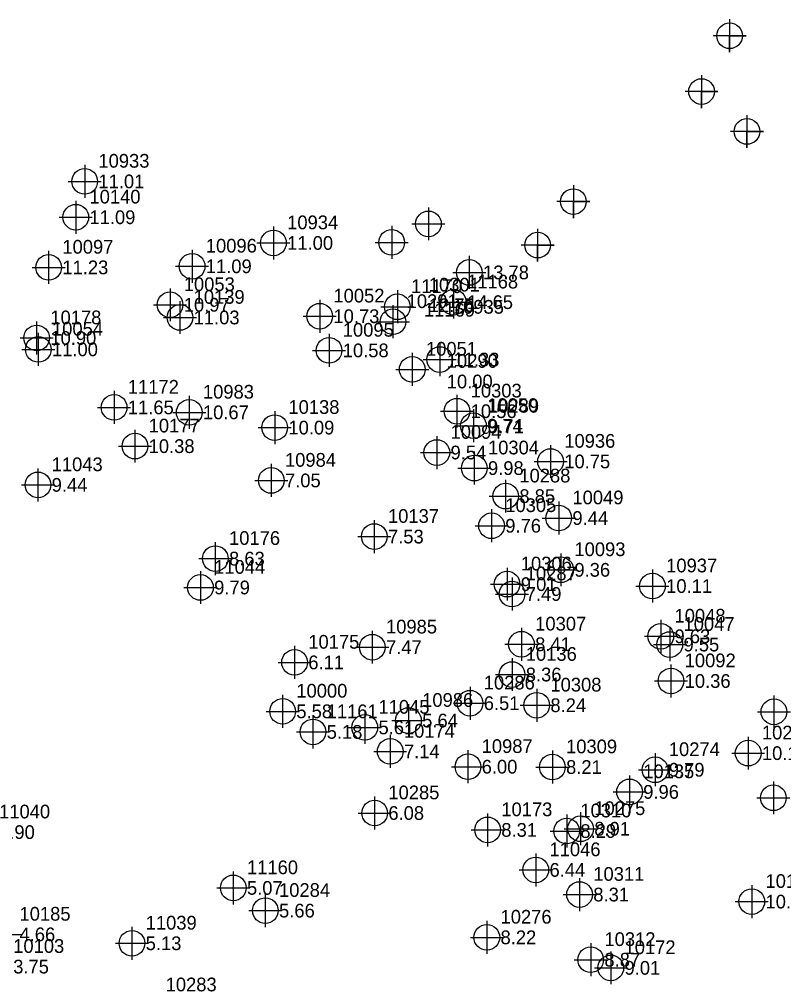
# Model space of a CAD drawing. Extents: x 2062781 to 2066835, y 358981 to 366501.
# Drawn here: x 2063658.6 to 2063797.9, y 362568.2 to 362744.3 of the extents above; entities that cross this region are included whole.
import ezdxf

# ---------------------------------------------------------------- set-up
doc = ezdxf.new("R2010")
doc.units = 0
for name, color, linetype in [('COGO Default Point Elevation', 7, 'Continuous'), ('COGO Default Point Number', 7, 'Continuous'), ('Exist DTM Regular Point CELL', 7, 'Continuous'), ('Exist DTM Regular Point Underwater CELL', 7, 'Continuous')]:
    doc.layers.add(name, color=color, linetype=linetype)

msp = doc.modelspace()

# ---------------------------------------------------------------- linework, layer by layer
at = {"layer": 'Exist DTM Regular Point CELL'}
for points in [[(2063788.04, 362744.35), (2063788.04, 362738.35), (2063788.04, 362741.35), (2063791.04, 362741.35), (2063785.04, 362741.35)], [(2063782.92, 362734.18), (2063782.92, 362728.18), (2063782.92, 362731.18), (2063785.92, 362731.18), (2063779.92, 362731.18)], [(2063791.2, 362726.91), (2063791.2, 362720.91), (2063791.2, 362723.91), (2063794.2, 362723.91), (2063788.2, 362723.91)], [(2063759.57, 362714.13), (2063759.57, 362708.13), (2063759.57, 362711.13), (2063762.57, 362711.13), (2063756.57, 362711.13)]]:
    msp.add_lwpolyline(points, dxfattribs=at)
for centre in [(2063788.04, 362741.35), (2063782.92, 362731.18), (2063791.2, 362723.91), (2063759.57, 362711.13)]:
    msp.add_circle(centre, 2.34, dxfattribs=at)
at = {"layer": 'Exist DTM Regular Point Underwater CELL'}
for points in [[(2063670.53, 362717.81), (2063670.53, 362714.81)], [(2063667.53, 362714.81), (2063670.53, 362714.81)], [(2063670.53, 362714.81), (2063673.53, 362714.81)], [(2063670.53, 362714.81), (2063670.53, 362711.81)], [(2063668.9, 362711.28), (2063668.9, 362708.28)], [(2063733.16, 362710.07), (2063733.16, 362707.07)], [(2063665.9, 362708.28), (2063668.9, 362708.28)], [(2063668.9, 362708.28), (2063671.9, 362708.28)], [(2063668.9, 362708.28), (2063668.9, 362705.28)], [(2063730.16, 362707.07), (2063733.16, 362707.07)], [(2063733.16, 362707.07), (2063736.16, 362707.07)], [(2063733.16, 362707.07), (2063733.16, 362704.07)], [(2063704.92, 362706.59), (2063704.92, 362703.59)], [(2063726.47, 362706.7), (2063726.47, 362703.7)], [(2063753.06, 362706.19), (2063753.06, 362700.19), (2063753.06, 362703.19), (2063756.06, 362703.19), (2063750.06, 362703.19)], [(2063701.92, 362703.59), (2063704.92, 362703.59)], [(2063704.92, 362703.59), (2063707.92, 362703.59)], [(2063704.92, 362703.59), (2063704.92, 362700.59)], [(2063723.47, 362703.7), (2063726.47, 362703.7)], [(2063726.47, 362703.7), (2063729.47, 362703.7)], [(2063726.47, 362703.7), (2063726.47, 362700.7)], [(2063663.96, 362702.14), (2063663.96, 362699.14)], [(2063690.1, 362702.34), (2063690.1, 362699.34)], [(2063740.61, 362701.22), (2063740.61, 362698.22)], [(2063660.96, 362699.14), (2063663.96, 362699.14)], [(2063663.96, 362699.14), (2063666.96, 362699.14)], [(2063663.96, 362699.14), (2063663.96, 362696.14)], [(2063687.1, 362699.34), (2063690.1, 362699.34)], [(2063690.1, 362699.34), (2063693.1, 362699.34)], [(2063690.1, 362699.34), (2063690.1, 362696.34)], [(2063737.61, 362698.22), (2063740.61, 362698.22)], [(2063740.61, 362698.22), (2063743.61, 362698.22)], [(2063740.61, 362698.22), (2063740.61, 362695.22)], [(2063686.08, 362695.32), (2063686.08, 362692.32)], [(2063727.5, 362694.96), (2063727.5, 362691.96)], [(2063737.7, 362695.8), (2063737.7, 362692.8)], [(2063687.88, 362693.01), (2063687.88, 362690.01)], [(2063713.35, 362693.24), (2063713.35, 362690.24)], [(2063734.7, 362692.8), (2063737.7, 362692.8)], [(2063737.7, 362692.8), (2063740.7, 362692.8)], [(2063737.7, 362692.8), (2063737.7, 362689.8)], [(2063683.08, 362692.32), (2063686.08, 362692.32)], [(2063686.08, 362692.32), (2063689.08, 362692.32)], [(2063686.08, 362692.32), (2063686.08, 362689.32)], [(2063724.5, 362691.96), (2063727.5, 362691.96)], [(2063726.69, 362692.23), (2063726.69, 362689.23)], [(2063727.5, 362691.96), (2063730.5, 362691.96)], [(2063727.5, 362691.96), (2063727.5, 362688.96)], [(2063661.77, 362689.27), (2063661.77, 362686.27)], [(2063684.88, 362690.01), (2063687.88, 362690.01)], [(2063687.88, 362690.01), (2063690.88, 362690.01)], [(2063687.88, 362690.01), (2063687.88, 362687.01)], [(2063710.35, 362690.24), (2063713.35, 362690.24)], [(2063713.35, 362690.24), (2063716.35, 362690.24)], [(2063713.35, 362690.24), (2063713.35, 362687.24)], [(2063723.69, 362689.23), (2063726.69, 362689.23)], [(2063726.69, 362689.23), (2063729.69, 362689.23)], [(2063726.69, 362689.23), (2063726.69, 362686.23)], [(2063658.77, 362686.27), (2063661.77, 362686.27)], [(2063661.77, 362686.27), (2063664.77, 362686.27)], [(2063661.77, 362686.27), (2063661.77, 362683.27)], [(2063662.07, 362687.2), (2063662.07, 362684.2)], [(2063715.05, 362687.01), (2063715.05, 362684.01)], [(2063659.07, 362684.2), (2063662.07, 362684.2)], [(2063662.07, 362684.2), (2063665.07, 362684.2)], [(2063662.07, 362684.2), (2063662.07, 362681.2)], [(2063712.05, 362684.01), (2063715.05, 362684.01)], [(2063715.05, 362684.01), (2063718.05, 362684.01)], [(2063715.05, 362684.01), (2063715.05, 362681.01)], [(2063735.22, 362685.34), (2063735.22, 362682.34)], [(2063730.21, 362683.55), (2063730.21, 362680.55)], [(2063732.22, 362682.34), (2063735.22, 362682.34)], [(2063735.22, 362682.34), (2063738.22, 362682.34)], [(2063735.22, 362682.34), (2063735.22, 362679.34)], [(2063727.21, 362680.55), (2063730.21, 362680.55)], [(2063730.21, 362680.55), (2063733.21, 362680.55)], [(2063730.21, 362680.55), (2063730.21, 362677.55)], [(2063675.89, 362676.62), (2063675.89, 362673.62)], [(2063689.57, 362675.72), (2063689.57, 362672.72)], [(2063738.36, 362675.93), (2063738.36, 362672.93)], [(2063672.89, 362673.62), (2063675.89, 362673.62)], [(2063675.89, 362673.62), (2063678.89, 362673.62)], [(2063675.89, 362673.62), (2063675.89, 362670.62)], [(2063686.57, 362672.72), (2063689.57, 362672.72)], [(2063689.57, 362672.72), (2063692.57, 362672.72)], [(2063689.57, 362672.72), (2063689.57, 362669.72)], [(2063705.15, 362672.94), (2063705.15, 362669.94)], [(2063735.36, 362672.93), (2063738.36, 362672.93)], [(2063738.36, 362672.93), (2063741.36, 362672.93)], [(2063738.36, 362672.93), (2063738.36, 362669.93)], [(2063741.36, 362673.28), (2063741.36, 362670.28)], [(2063702.15, 362669.94), (2063705.15, 362669.94)], [(2063705.15, 362669.94), (2063708.15, 362669.94)], [(2063705.15, 362669.94), (2063705.15, 362666.94)], [(2063738.36, 362670.28), (2063741.36, 362670.28)], [(2063741.36, 362670.28), (2063744.36, 362670.28)], [(2063741.36, 362670.28), (2063741.36, 362667.28)], [(2063679.68, 362669.56), (2063679.68, 362666.56)], [(2063734.69, 362668.39), (2063734.69, 362665.39)], [(2063676.68, 362666.56), (2063679.68, 362666.56)], [(2063679.68, 362666.56), (2063682.68, 362666.56)], [(2063679.68, 362666.56), (2063679.68, 362663.56)], [(2063755.41, 362666.76), (2063755.41, 362663.76)], [(2063731.69, 362665.39), (2063734.69, 362665.39)], [(2063734.69, 362665.39), (2063737.69, 362665.39)], [(2063734.69, 362665.39), (2063734.69, 362662.39)], [(2063741.51, 362665.56), (2063741.51, 362662.56)], [(2063704.52, 362663.31), (2063704.52, 362660.31)], [(2063752.41, 362663.76), (2063755.41, 362663.76)], [(2063755.41, 362663.76), (2063758.41, 362663.76)], [(2063755.41, 362663.76), (2063755.41, 362660.76)], [(2063662.01, 362662.5), (2063662.01, 362659.5)], [(2063738.51, 362662.56), (2063741.51, 362662.56)], [(2063741.51, 362662.56), (2063744.51, 362662.56)], [(2063741.51, 362662.56), (2063741.51, 362659.56)], [(2063659.01, 362659.5), (2063662.01, 362659.5)], [(2063662.01, 362659.5), (2063665.01, 362659.5)], [(2063662.01, 362659.5), (2063662.01, 362656.5)], [(2063701.52, 362660.31), (2063704.52, 362660.31)], [(2063704.52, 362660.31), (2063707.52, 362660.31)], [(2063704.52, 362660.31), (2063704.52, 362657.31)], [(2063747.23, 362660.45), (2063747.23, 362657.45)], [(2063744.23, 362657.45), (2063747.23, 362657.45)], [(2063747.23, 362657.45), (2063750.23, 362657.45)], [(2063747.23, 362657.45), (2063747.23, 362654.45)], [(2063756.9, 362656.46), (2063756.9, 362653.46)], [(2063744.66, 362655.05), (2063744.66, 362652.05)], [(2063723.29, 362653.08), (2063723.29, 362650.08)], [(2063753.9, 362653.46), (2063756.9, 362653.46)], [(2063756.9, 362653.46), (2063759.9, 362653.46)], [(2063756.9, 362653.46), (2063756.9, 362650.46)], [(2063741.66, 362652.05), (2063744.66, 362652.05)], [(2063744.66, 362652.05), (2063747.66, 362652.05)], [(2063744.66, 362652.05), (2063744.66, 362649.05)], [(2063694.33, 362649.06), (2063694.33, 362646.06)], [(2063720.29, 362650.08), (2063723.29, 362650.08)], [(2063723.29, 362650.08), (2063726.29, 362650.08)], [(2063723.29, 362650.08), (2063723.29, 362647.08)], [(2063757.26, 362647.02), (2063757.26, 362644.02)], [(2063691.33, 362646.06), (2063694.33, 362646.06)], [(2063694.33, 362646.06), (2063697.33, 362646.06)], [(2063694.33, 362646.06), (2063694.33, 362643.06)], [(2063691.62, 362643.8), (2063691.62, 362640.8)], [(2063747.49, 362644.41), (2063747.49, 362641.41)], [(2063754.26, 362644.02), (2063757.26, 362644.02)], [(2063757.26, 362644.02), (2063760.26, 362644.02)], [(2063757.26, 362644.02), (2063757.26, 362641.02)], [(2063773.98, 362644.06), (2063773.98, 362641.06)], [(2063748.39, 362642.61), (2063748.39, 362639.61)], [(2063688.62, 362640.8), (2063691.62, 362640.8)], [(2063691.62, 362640.8), (2063694.62, 362640.8)], [(2063691.62, 362640.8), (2063691.62, 362637.8)], [(2063744.49, 362641.41), (2063747.49, 362641.41)], [(2063747.49, 362641.41), (2063750.49, 362641.41)], [(2063747.49, 362641.41), (2063747.49, 362638.41)], [(2063770.98, 362641.06), (2063773.98, 362641.06)], [(2063773.98, 362641.06), (2063776.98, 362641.06)], [(2063773.98, 362641.06), (2063773.98, 362638.06)], [(2063745.39, 362639.61), (2063748.39, 362639.61)], [(2063748.39, 362639.61), (2063751.39, 362639.61)], [(2063748.39, 362639.61), (2063748.39, 362636.61)], [(2063775.5, 362634.9), (2063775.5, 362631.9)], [(2063722.93, 362632.92), (2063722.93, 362629.92)], [(2063750.11, 362633.46), (2063750.11, 362630.46)], [(2063777.14, 362633.4), (2063777.14, 362630.4)], [(2063772.5, 362631.9), (2063775.5, 362631.9)], [(2063775.5, 362631.9), (2063778.5, 362631.9)], [(2063775.5, 362631.9), (2063775.5, 362628.9)], [(2063708.77, 362630.15), (2063708.77, 362627.15)], [(2063719.93, 362629.92), (2063722.93, 362629.92)], [(2063722.93, 362629.92), (2063725.93, 362629.92)], [(2063722.93, 362629.92), (2063722.93, 362626.92)], [(2063747.11, 362630.46), (2063750.11, 362630.46)], [(2063750.11, 362630.46), (2063753.11, 362630.46)], [(2063750.11, 362630.46), (2063750.11, 362627.46)], [(2063774.14, 362630.4), (2063777.14, 362630.4)], [(2063777.14, 362630.4), (2063780.14, 362630.4)], [(2063777.14, 362630.4), (2063777.14, 362627.4)], [(2063748.4, 362627.94), (2063748.4, 362624.94)], [(2063705.77, 362627.15), (2063708.77, 362627.15)], [(2063708.77, 362627.15), (2063711.77, 362627.15)], [(2063708.77, 362627.15), (2063708.77, 362624.15)], [(2063777.35, 362626.76), (2063777.35, 362623.76)], [(2063745.4, 362624.94), (2063748.4, 362624.94)], [(2063748.4, 362624.94), (2063751.4, 362624.94)], [(2063748.4, 362624.94), (2063748.4, 362621.94)], [(2063740.74, 362622.71), (2063740.74, 362619.71)], [(2063752.89, 362622.34), (2063752.89, 362619.34)], [(2063774.35, 362623.76), (2063777.35, 362623.76)], [(2063777.35, 362623.76), (2063780.35, 362623.76)], [(2063777.35, 362623.76), (2063777.35, 362620.76)], [(2063706.59, 362621.23), (2063706.59, 362618.23)], [(2063796.11, 362621.14), (2063796.11, 362618.14)], [(2063729.52, 362619.55), (2063729.52, 362616.55)], [(2063737.74, 362619.71), (2063740.74, 362619.71)], [(2063740.74, 362619.71), (2063743.74, 362619.71)], [(2063740.74, 362619.71), (2063740.74, 362616.71)], [(2063749.89, 362619.34), (2063752.89, 362619.34)], [(2063752.89, 362619.34), (2063755.89, 362619.34)], [(2063752.89, 362619.34), (2063752.89, 362616.34)], [(2063703.59, 362618.23), (2063706.59, 362618.23)], [(2063706.59, 362618.23), (2063709.59, 362618.23)], [(2063706.59, 362618.23), (2063706.59, 362615.23)], [(2063712.12, 362617.48), (2063712.12, 362614.48)], [(2063721.56, 362618.3), (2063721.56, 362615.3)], [(2063793.11, 362618.14), (2063796.11, 362618.14)], [(2063796.11, 362618.14), (2063799.11, 362618.14)], [(2063796.11, 362618.14), (2063796.11, 362615.14)], [(2063718.56, 362615.3), (2063721.56, 362615.3)], [(2063721.56, 362615.3), (2063724.56, 362615.3)], [(2063721.56, 362615.3), (2063721.56, 362612.3)], [(2063726.52, 362616.55), (2063729.52, 362616.55)], [(2063729.52, 362616.55), (2063732.52, 362616.55)], [(2063729.52, 362616.55), (2063729.52, 362613.55)], [(2063709.12, 362614.48), (2063712.12, 362614.48)], [(2063712.12, 362614.48), (2063715.12, 362614.48)], [(2063712.12, 362614.48), (2063712.12, 362611.48)], [(2063726.19, 362613.93), (2063726.19, 362610.93)], [(2063791.42, 362613.61), (2063791.42, 362610.61)], [(2063723.19, 362610.93), (2063726.19, 362610.93)], [(2063726.19, 362610.93), (2063729.19, 362610.93)], [(2063726.19, 362610.93), (2063726.19, 362607.93)], [(2063740.36, 362611.14), (2063740.36, 362608.14)], [(2063755.74, 362611.08), (2063755.74, 362608.08)], [(2063774.46, 362610.58), (2063774.46, 362607.58)], [(2063788.42, 362610.61), (2063791.42, 362610.61)], [(2063791.42, 362610.61), (2063794.42, 362610.61)], [(2063791.42, 362610.61), (2063791.42, 362607.61)], [(2063737.36, 362608.14), (2063740.36, 362608.14)], [(2063740.36, 362608.14), (2063743.36, 362608.14)], [(2063740.36, 362608.14), (2063740.36, 362605.14)], [(2063752.74, 362608.08), (2063755.74, 362608.08)], [(2063755.74, 362608.08), (2063758.74, 362608.08)], [(2063755.74, 362608.08), (2063755.74, 362605.08)], [(2063769.8, 362606.55), (2063769.8, 362603.55)], [(2063771.46, 362607.58), (2063774.46, 362607.58)], [(2063774.46, 362607.58), (2063777.46, 362607.58)], [(2063774.46, 362607.58), (2063774.46, 362604.58)], [(2063796.01, 362605.47), (2063796.01, 362602.47)], [(2063766.8, 362603.55), (2063769.8, 362603.55)], [(2063769.8, 362603.55), (2063772.8, 362603.55)], [(2063769.8, 362603.55), (2063769.8, 362600.55)], [(2063723.36, 362602.7), (2063723.36, 362599.7)], [(2063793.01, 362602.47), (2063796.01, 362602.47)], [(2063796.01, 362602.47), (2063799.01, 362602.47)], [(2063796.01, 362602.47), (2063796.01, 362599.47)], [(2063720.36, 362599.7), (2063723.36, 362599.7)], [(2063723.36, 362599.7), (2063726.36, 362599.7)], [(2063723.36, 362599.7), (2063723.36, 362596.7)], [(2063743.94, 362599.62), (2063743.94, 362596.62)], [(2063758.35, 362599.41), (2063758.35, 362596.41)], [(2063760.88, 362599.83), (2063760.88, 362596.83)], [(2063740.94, 362596.62), (2063743.94, 362596.62)], [(2063743.94, 362596.62), (2063746.94, 362596.62)], [(2063743.94, 362596.62), (2063743.94, 362593.62)], [(2063755.35, 362596.41), (2063758.35, 362596.41)], [(2063757.88, 362596.83), (2063760.88, 362596.83)], [(2063758.35, 362596.41), (2063761.35, 362596.41)], [(2063758.35, 362596.41), (2063758.35, 362593.41)], [(2063760.88, 362596.83), (2063763.88, 362596.83)], [(2063760.88, 362596.83), (2063760.88, 362593.83)], [(2063752.72, 362592.33), (2063752.72, 362589.33)], [(2063697.6, 362589.05), (2063697.6, 362586.05)], [(2063749.72, 362589.33), (2063752.72, 362589.33)], [(2063752.72, 362589.33), (2063755.72, 362589.33)], [(2063752.72, 362589.33), (2063752.72, 362586.33)], [(2063760.7, 362587.84), (2063760.7, 362584.84)], [(2063694.6, 362586.05), (2063697.6, 362586.05)], [(2063697.6, 362586.05), (2063700.6, 362586.05)], [(2063697.6, 362586.05), (2063697.6, 362583.05)], [(2063792.08, 362586.55), (2063792.08, 362583.55)], [(2063703.44, 362584.91), (2063703.44, 362581.91)], [(2063757.7, 362584.84), (2063760.7, 362584.84)], [(2063760.7, 362584.84), (2063763.7, 362584.84)], [(2063760.7, 362584.84), (2063760.7, 362581.84)], [(2063700.44, 362581.91), (2063703.44, 362581.91)], [(2063703.44, 362581.91), (2063706.44, 362581.91)], [(2063703.44, 362581.91), (2063703.44, 362578.91)], [(2063789.08, 362583.55), (2063792.08, 362583.55)], [(2063792.08, 362583.55), (2063795.08, 362583.55)], [(2063792.08, 362583.55), (2063792.08, 362580.55)], [(2063743.8, 362580.04), (2063743.8, 362577.04)], [(2063679.14, 362578.95), (2063679.14, 362575.95)], [(2063656.15, 362577.58), (2063659.15, 362577.58)], [(2063740.8, 362577.04), (2063743.8, 362577.04)], [(2063743.8, 362577.04), (2063746.8, 362577.04)], [(2063743.8, 362577.04), (2063743.8, 362574.04)], [(2063676.14, 362575.95), (2063679.14, 362575.95)], [(2063679.14, 362575.95), (2063682.14, 362575.95)], [(2063679.14, 362575.95), (2063679.14, 362572.95)], [(2063762.73, 362575.96), (2063762.73, 362572.96)], [(2063766.39, 362574.48), (2063766.39, 362571.48)], [(2063759.73, 362572.96), (2063762.73, 362572.96)], [(2063762.73, 362572.96), (2063765.73, 362572.96)], [(2063762.73, 362572.96), (2063762.73, 362569.96)], [(2063763.39, 362571.48), (2063766.39, 362571.48)], [(2063766.39, 362571.48), (2063769.39, 362571.48)], [(2063766.39, 362571.48), (2063766.39, 362568.48)]]:
    msp.add_lwpolyline(points, dxfattribs=at)
for centre in [(2063670.53, 362714.81), (2063668.9, 362708.28), (2063733.16, 362707.07), (2063704.92, 362703.59), (2063726.47, 362703.7), (2063753.06, 362703.19), (2063690.1, 362699.34), (2063663.96, 362699.14), (2063740.61, 362698.22), (2063686.08, 362692.32), (2063737.7, 362692.8), (2063727.5, 362691.96), (2063687.88, 362690.01), (2063713.35, 362690.24), (2063726.69, 362689.23), (2063661.77, 362686.27), (2063662.07, 362684.2), (2063715.05, 362684.01), (2063735.22, 362682.34), (2063730.21, 362680.55), (2063675.89, 362673.62), (2063738.36, 362672.93), (2063689.57, 362672.72), (2063705.15, 362669.94), (2063741.36, 362670.28), (2063679.68, 362666.56), (2063734.69, 362665.39), (2063741.51, 362662.56), (2063755.41, 362663.76), (2063662.01, 362659.5), (2063704.52, 362660.31), (2063747.23, 362657.45), (2063756.9, 362653.46), (2063744.66, 362652.05), (2063723.29, 362650.08), (2063694.33, 362646.06), (2063757.26, 362644.02), (2063747.49, 362641.41), (2063691.62, 362640.8), (2063748.39, 362639.61), (2063773.98, 362641.06), (2063775.5, 362631.9), (2063722.93, 362629.92), (2063750.11, 362630.46), (2063777.14, 362630.4), (2063708.77, 362627.15), (2063748.4, 362624.94), (2063777.35, 362623.76), (2063706.59, 362618.23), (2063740.74, 362619.71), (2063752.89, 362619.34), (2063729.52, 362616.55), (2063796.11, 362618.14), (2063721.56, 362615.3), (2063712.12, 362614.48), (2063726.19, 362610.93), (2063791.42, 362610.61), (2063740.36, 362608.14), (2063755.74, 362608.08), (2063774.46, 362607.58), (2063769.8, 362603.55), (2063796.01, 362602.47), (2063723.36, 362599.7), (2063743.94, 362596.62), (2063758.35, 362596.41), (2063760.88, 362596.83), (2063752.72, 362589.33), (2063697.6, 362586.05), (2063760.7, 362584.84), (2063792.08, 362583.55), (2063703.44, 362581.91), (2063679.14, 362575.95), (2063743.8, 362577.04), (2063762.73, 362572.96), (2063766.39, 362571.48)]:
    msp.add_circle(centre, 2.34, dxfattribs=at)

# ---------------------------------------------------------------- texts
at = {"layer": 'COGO Default Point Elevation'}
for s, p in [('11.01', (2063673.03, 362713.56)), ('11.09', (2063671.4, 362707.03)), ('11.00', (2063707.42, 362702.34)), ('11.23', (2063666.46, 362697.89)), ('11.09', (2063692.6, 362698.09)), ('13.78', (2063743.11, 362696.97)), ('10.97', (2063688.58, 362691.07)), ('12.75', (2063733.22, 362690.99)), ('14.65', (2063740.2, 362691.55)), ('11.03', (2063690.38, 362688.76)), ('10.73', (2063715.85, 362688.99)), ('10.90', (2063664.27, 362685.02)), ('11.00', (2063664.57, 362682.95)), ('10.58', (2063717.55, 362682.76)), ('11.33', (2063737.72, 362681.09)), ('10.00', (2063736.5, 362677.09)), ('11.65', (2063678.39, 362672.37)), ('10.67', (2063692.07, 362671.47)), ('10.56', (2063740.86, 362671.68)), ('10.09', (2063707.65, 362668.69)), ('9.74', (2063743.86, 362669.03)), ('9.71', (2063744.02, 362668.91)), ('10.38', (2063682.18, 362665.31)), ('9.54', (2063737.19, 362664.15)), ('10.75', (2063757.91, 362662.52)), ('9.98', (2063744.01, 362661.31)), ('7.05', (2063707.02, 362659.06)), ('9.44', (2063664.51, 362658.25)), ('8.85', (2063749.73, 362656.2)), ('9.44', (2063759.4, 362652.21)), ('9.76', (2063747.16, 362650.8)), ('7.53', (2063725.79, 362648.83)), ('8.63', (2063696.83, 362644.81)), ('9.36', (2063759.76, 362642.77)), ('9.79', (2063694.12, 362639.55)), ('9.01', (2063749.99, 362640.16)), ('10.11', (2063776.48, 362639.81)), ('7.49', (2063750.89, 362638.36)), ('9.63', (2063778, 362630.65)), ('7.47', (2063725.43, 362628.67)), ('8.41', (2063752.61, 362629.21)), ('9.55', (2063779.64, 362629.15)), ('6.11', (2063711.27, 362625.9)), ('8.36', (2063750.9, 362623.69)), ('10.36', (2063779.85, 362622.51)), ('6.51', (2063743.24, 362618.47)), ('8.24', (2063755.39, 362618.09)), ('5.58', (2063709.09, 362616.98)), ('5.64', (2063732.02, 362615.3)), ('5.18', (2063714.62, 362613.23)), ('5.61', (2063724.06, 362614.05)), ('7.14', (2063728.69, 362609.68)), ('10.18', (2063793.92, 362609.36)), ('6.00', (2063742.86, 362606.89)), ('8.21', (2063758.24, 362606.83)), ('9.79', (2063776.96, 362606.33)), ('9.96', (2063772.3, 362602.3)), ('6.08', (2063725.86, 362598.45)), ('8.31', (2063746.44, 362595.37)), ('8.29', (2063760.85, 362595.16)), ('8.91', (2063763.38, 362595.58)), ('4.90', (2063654.93, 362594.97)), ('6.44', (2063755.22, 362588.08)), ('5.07', (2063700.1, 362584.8)), ('8.31', (2063763.2, 362583.59)), ('10.13', (2063794.58, 362582.3)), ('5.66', (2063705.94, 362580.66)), ('4.66', (2063658.65, 362576.33)), ('8.22', (2063746.3, 362575.79)), ('5.13', (2063681.64, 362574.71)), ('3.75', (2063657.5, 362570.46)), ('8.87', (2063765.23, 362571.71)), ('9.01', (2063768.89, 362570.23))]:
    msp.add_text(s, height=2.5, dxfattribs=at).set_placement(p)
at = {"layer": 'COGO Default Point Number'}
for s, p in [('10933', (2063673.03, 362717.31)), ('10140', (2063671.4, 362710.78)), ('10934', (2063707.42, 362706.09)), ('10097', (2063666.46, 362701.64)), ('10096', (2063692.6, 362701.84)), ('10053', (2063688.58, 362694.82)), ('11170', (2063730, 362694.46)), ('10301', (2063733.22, 362694.74)), ('11168', (2063740.2, 362695.3)), ('10139', (2063690.38, 362692.51)), ('10052', (2063715.85, 362692.74)), ('10291', (2063729.19, 362691.73)), ('10935', (2063737.62, 362690.7)), ('10178', (2063664.27, 362688.77)), ('11169', (2063732.34, 362690.16)), ('10054', (2063664.57, 362686.7)), ('10095', (2063717.55, 362686.51)), ('10051', (2063732.71, 362683.05)), ('10290', (2063736.5, 362680.84)), ('11172', (2063678.39, 362676.12)), ('10983', (2063692.07, 362675.22)), ('10303', (2063740.86, 362675.43)), ('10050', (2063743.86, 362672.78)), ('10289', (2063744.02, 362672.66)), ('10138', (2063707.65, 362672.44)), ('10177', (2063682.18, 362669.06)), ('10094', (2063737.19, 362667.9)), ('10936', (2063757.91, 362666.27)), ('10304', (2063744.01, 362665.06)), ('10984', (2063707.02, 362662.81)), ('11043', (2063664.51, 362662)), ('10288', (2063749.73, 362659.95)), ('10049', (2063759.4, 362655.96)), ('10305', (2063747.16, 362654.55)), ('10137', (2063725.79, 362652.58)), ('10176', (2063696.83, 362648.56)), ('10093', (2063759.76, 362646.52)), ('11044', (2063694.12, 362643.3)), ('10306', (2063749.99, 362643.91)), ('10937', (2063776.48, 362643.56)), ('10287', (2063750.89, 362642.11)), ('10048', (2063778, 362634.4)), ('10985', (2063725.43, 362632.42)), ('10307', (2063752.61, 362632.96)), ('10047', (2063779.64, 362632.9)), ('10175', (2063711.27, 362629.65)), ('10136', (2063750.9, 362627.44)), ('10092', (2063779.85, 362626.26)), ('10286', (2063743.24, 362622.22)), ('10308', (2063755.39, 362621.84)), ('10000', (2063709.09, 362620.73)), ('10986', (2063732.02, 362619.05)), ('11161', (2063714.62, 362616.98)), ('11045', (2063724.06, 362617.8)), ('10174', (2063728.69, 362613.43)), ('10273', (2063793.92, 362613.11)), ('10987', (2063742.86, 362610.64)), ('10309', (2063758.24, 362610.58)), ('10274', (2063776.96, 362610.08)), ('10135', (2063772.3, 362606.05)), ('10285', (2063725.86, 362602.2)), ('11040', (2063654.93, 362598.72)), ('10173', (2063746.44, 362599.12)), ('10310', (2063760.85, 362598.91)), ('10275', (2063763.38, 362599.33)), ('11046', (2063755.22, 362591.83)), ('11160', (2063700.1, 362588.55)), ('10311', (2063763.2, 362587.34)), ('10134', (2063794.58, 362586.05)), ('10284', (2063705.94, 362584.41)), ('10185', (2063658.65, 362580.08)), ('10276', (2063746.3, 362579.54)), ('11039', (2063681.64, 362578.46)), ('10103', (2063657.5, 362574.21)), ('10312', (2063765.23, 362575.46)), ('10172', (2063768.89, 362573.98)), ('10283', (2063685.28, 362567.2))]:
    msp.add_text(s, height=2.5, dxfattribs=at).set_placement(p)

doc.saveas('drawing.dxf')
